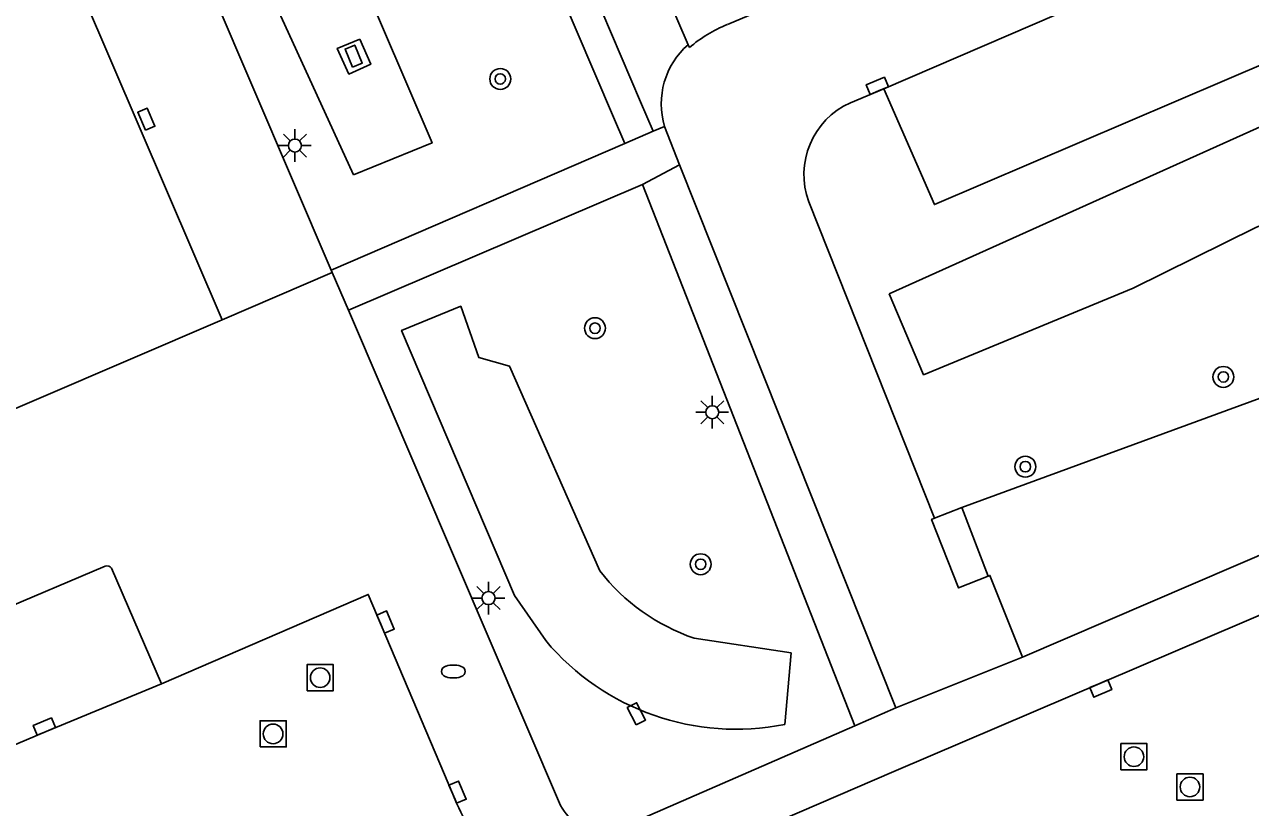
# Model space of a CAD drawing. Extents: x 136000 to 138005, y 398500 to 400500.
# Drawn here: x 137592.25 to 137639.18, y 399707.54 to 399737.52 of the extents above; entities that cross this region are included whole.
import ezdxf

# ---------------------------------------------------------------- set-up
doc = ezdxf.new("R2010")
doc.units = 0
for name, color, linetype in [('gg-bbg-hoofdgebouw', 7, 'Continuous'), ('gg-knt-verharding', 7, 'Continuous'), ('gg-knt-verharding nz', 7, 'Continuous'), ('gt-grn-groengrens', 7, 'Continuous'), ('gt-grn-groengrens NZ', 7, 'Continuous'), ('gt-grn-weggrens', 7, 'Continuous'), ('gt-symb-boom', 7, 'Continuous'), ('gt-symb-brandkraan', 7, 'Continuous'), ('gt-symb-kolk', 7, 'Continuous'), ('gt-symb-kolk center center', 7, 'Continuous'), ('gt-symb-lichtmast', 7, 'Continuous'), ('gt-symb-rioolschacht', 7, 'Continuous')]:
    doc.layers.add(name, color=color, linetype=linetype)

# ---------------------------------------------------------------- blocks, each defined once
blk = doc.blocks.new('gt0-KOLK')
at = {"layer": 'gt-symb-kolk'}
blk.add_lwpolyline([(0, 0), (0.375, 0), (0.375, 0.4), (-0.375, 0.4), (-0.375, 0), (0, 0)], dxfattribs=at)
blk = doc.blocks.new('gt0-BOOM')
at = {"layer": 'gt-symb-boom'}
for radius in [0.4, 0.2]:
    blk.add_circle((0, 0), radius, dxfattribs=at)
blk = doc.blocks.new('gt0-BR')
at = {"layer": 'gt-symb-brandkraan'}
for centre, radius, start, end in [((-0.244, 0), 0.206, 107.5669, 252.4331), ((0.599, -2.664), 3, 106.892, 107.5669), ((0, -0.691), 0.938, 73.108, 106.892), ((-0.599, -2.664), 3, 72.4331, 73.108), ((0.244, 0), 0.206, 287.567, 72.4331), ((0.599, 2.664), 3, 252.4331, 253.108), ((0, 0.691), 0.938, 253.108, 286.8921), ((-0.599, 2.664), 3, 286.8921, 287.567)]:
    blk.add_arc(centre, radius, start, end, dxfattribs=at)
blk = doc.blocks.new('gt0-LMAST')
at = {"layer": 'gt-symb-lichtmast'}
for p, q in [((-0.005, 0.246), (-0.005, 0.621)), ((-0.182, 0.173), (-0.447, 0.438)), ((0.172, 0.173), (0.437, 0.438)), ((-0.255, -0.004), (-0.63, -0.004)), ((-0.182, -0.181), (-0.447, -0.446)), ((-0.005, -0.254), (-0.005, -0.629)), ((0.437, -0.446), (0.172, -0.181)), ((0.245, -0.004), (0.62, -0.004))]:
    blk.add_line(p, q, dxfattribs=at)
blk.add_circle((-0.005, -0.004), 0.25, dxfattribs=at)
blk = doc.blocks.new('gt0-KOLKCC')
at = {"layer": 'gt-symb-kolk center center'}
blk.add_lwpolyline([(-0.375, 0.2), (0.375, 0.2), (0.375, -0.2), (-0.375, -0.2)], close=True, dxfattribs=at)
blk = doc.blocks.new('gt0-RS')
at = {"layer": 'gt-symb-rioolschacht'}
blk.add_lwpolyline([(-0.5, -0.5), (0.5, -0.5), (0.5, 0.5), (-0.5, 0.5)], close=True, dxfattribs=at)
blk.add_circle((0, 0), 0.375, dxfattribs=at)

msp = doc.modelspace()

# ---------------------------------------------------------------- linework, layer by layer
at = {"layer": 'gg-bbg-hoofdgebouw'}
msp.add_line((137599.824, 399726.213), (137587.995, 399753.779), dxfattribs=at)
msp.add_lwpolyline([(137518.239, 399691.116), (137557.614, 399708.1), (137599.824, 399726.213)], dxfattribs=at)
at = {"layer": 'gg-knt-verharding'}
for p, q in [((137588.736, 399763.736), (137603.996, 399728.111)), ((137617.653, 399736.746), (137611.77, 399750.569)), ((137625.146, 399735.059), (137623.863, 399734.524)), ((137615.834, 399734.563), (137616.322, 399733.432)), ((137614.793, 399733.969), (137615.229, 399732.96)), ((137616.322, 399733.432), (137616.756, 399733.62)), ((137615.229, 399732.96), (137616.322, 399733.432)), ((137603.996, 399728.111), (137615.229, 399732.96)), ((137617.328, 399732.151), (137615.909, 399731.4)), ((137625.607, 399711.353), (137617.328, 399732.151)), ((137615.909, 399731.4), (137604.65, 399726.584)), ((137624.029, 399710.671), (137615.909, 399731.4)), ((137622.273, 399730.728), (137627.085, 399718.613)), ((137603.996, 399728.111), (137604.033, 399728.024)), ((137604.033, 399728.024), (137604.65, 399726.584)), ((137604.65, 399726.584), (137612.772, 399707.623)), ((137627.085, 399718.613), (137628.13, 399719.028)), ((137628.13, 399719.028), (137629.136, 399716.397)), ((137641.26, 399717.94), (137630.456, 399713.297)), ((137581.063, 399710.735), (137595.343, 399716.775)), ((137595.584, 399716.706), (137597.496, 399712.272)), ((137642.009, 399715.971), (137625.522, 399708.914)), ((137624.029, 399710.671), (137625.607, 399711.353)), ((137614.351, 399706.451), (137624.029, 399710.671))]:
    msp.add_line(p, q, dxfattribs=at)
for points in [[(137596.909, 399768.691), (137598.399, 399766.33), (137598.865, 399764.95), (137599.042, 399763.017), (137599.116, 399759.217), (137599.27, 399758.133), (137600.366, 399754.456), (137601.434, 399752.394), (137602.576, 399751.299), (137603.965, 399750.734), (137608.206, 399749.446), (137609.1, 399748.778), (137609.965, 399747.762), (137610.645, 399746.718), (137615.834, 399734.563)], [(137595.82, 399768.031), (137597.424, 399765.419), (137597.739, 399764.293), (137597.862, 399762.895), (137597.887, 399759.068), (137598.11, 399757.669), (137599.24, 399753.969), (137600.36, 399751.677), (137601.317, 399750.629), (137602.607, 399749.857), (137603.972, 399749.402), (137606.96, 399748.579), (137607.947, 399748.076), (137608.909, 399747.091), (137609.716, 399745.872), (137614.793, 399733.969)], [(137625.146, 399735.059), (137627.084, 399730.625), (137662.233, 399745.671), (137661.119, 399748.372)], [(137605.088, 399736.957), (137605.503, 399735.999), (137604.668, 399735.619), (137604.221, 399736.602), (137605.088, 399736.957)], [(137629.136, 399716.397), (137628.008, 399715.95), (137626.975, 399718.57), (137627.085, 399718.613)], [(137630.456, 399713.297), (137629.208, 399716.426), (137629.136, 399716.397)], [(137597.496, 399712.272), (137605.408, 399715.701), (137608.645, 399708.05), (137608.74, 399707.848)], [(137625.522, 399708.914), (137619.782, 399706.446), (137619.192, 399706.2)]]:
    msp.add_lwpolyline(points, dxfattribs=at)
for centre, radius, start, end in [((137619.621, 399734.49), 2.994, 131.0968, 196.8817), ((137625.112, 399731.77), 3.024, 114.3935, 200.1526), ((137595.417, 399716.579), 0.21, 37.3347, 110.7117), ((137613.781, 399709.773), 5.396, 200.9053, 230.7124), ((137614.861, 399708.787), 2.391, 209.1369, 257.6944)]:
    msp.add_arc(centre, radius, start, end, dxfattribs=at)
at = {"layer": 'gg-knt-verharding nz'}
for p, q in [((137619.155, 399737.519), (137621.609, 399738.562)), ((137617.653, 399736.746), (137617.702, 399736.634)), ((137617.328, 399732.151), (137616.756, 399733.62)), ((137625.607, 399711.353), (137630.456, 399713.297))]:
    msp.add_line(p, q, dxfattribs=at)
for points in [[(137625.146, 399735.059), (137660.297, 399750.21), (137661.119, 399748.372)], [(137582.279, 399705.81), (137583.946, 399706.579), (137593.088, 399710.456), (137597.496, 399712.272)]]:
    msp.add_lwpolyline(points, dxfattribs=at)
msp.add_arc((137621.054, 399732.766), 5.119, 111.7789, 130.911, dxfattribs=at)
at = {"layer": 'gt-grn-groengrens'}
msp.add_lwpolyline([(137674.696, 399737.488), (137653.79, 399728.437), (137628.13, 399719.028)], dxfattribs=at)
at = {"layer": 'gt-grn-groengrens NZ'}
for p, q in [((137617.885, 399714.023), (137621.599, 399713.458)), ((137621.599, 399713.458), (137621.351, 399710.725))]:
    msp.add_line(p, q, dxfattribs=at)
for points in [[(137604.846, 399731.761), (137607.851, 399732.989), (137600.143, 399750.981), (137597.354, 399758.81), (137596.237, 399758.392), (137599.689, 399748.282), (137598.981, 399747.525), (137600.465, 399743.789), (137599.91, 399742.557), (137604.846, 399731.761)], [(137625.348, 399727.213), (137626.666, 399724.112), (137634.688, 399727.428), (137639.39, 399729.753), (137646.37, 399732.577), (137650.607, 399733.941), (137658.805, 399737.256)], [(137647.073, 399736.344), (137642.363, 399734.87), (137625.348, 399727.213)], [(137612.203, 399713.931), (137611.014, 399715.658), (137606.686, 399725.809), (137608.949, 399726.733), (137609.648, 399724.765), (137610.822, 399724.436), (137614.27, 399716.6)]]:
    msp.add_lwpolyline(points, dxfattribs=at)
for centre, radius, start, end in [((137620.425, 399721.41), 7.812, 218.0083, 251.0243), ((137619.482, 399720.046), 9.507, 220.0344, 281.3386)]:
    msp.add_arc(centre, radius, start, end, dxfattribs=at)
at = {"layer": 'gt-grn-weggrens'}
msp.add_line((137599.824, 399726.213), (137604.033, 399728.024), dxfattribs=at)

# ---------------------------------------------------------------- block references
at = {"layer": 'gt-symb-boom'}
for p in [(137610.464, 399735.434), (137614.089, 399725.892), (137638.141, 399724.026), (137630.562, 399720.59), (137618.135, 399716.855)]:
    msp.add_blockref('gt0-BOOM', p, dxfattribs=at)
at = {"layer": 'gt-symb-brandkraan'}
msp.add_blockref('gt0-BR', (137608.666, 399712.749), dxfattribs=at)
at = {"layer": 'gt-symb-kolk'}
for p, rotation in [((137624.972, 399734.987), 22.57020286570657), ((137605.888, 399714.565), -67.08962372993), ((137633.37, 399712.279), -156.86180669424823), ((137593.088, 399710.456), 22.34984978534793), ((137608.645, 399708.05), -67.08962372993)]:
    msp.add_blockref('gt0-KOLK', p, dxfattribs=dict(at, rotation=rotation))
at = {"layer": 'gt-symb-kolk center center'}
for p, rotation in [((137604.854, 399736.309), 112.62110641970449), ((137596.916, 399733.891), 113.05130091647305), ((137615.674, 399711.13), 117.514239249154)]:
    msp.add_blockref('gt0-KOLKCC', p, dxfattribs=dict(at, rotation=rotation))
at = {"layer": 'gt-symb-lichtmast'}
for p in [(137602.607, 399732.888), (137618.584, 399722.677), (137610.019, 399715.564)]:
    msp.add_blockref('gt0-LMAST', p, dxfattribs=at)
at = {"layer": 'gt-symb-rioolschacht'}
for p in [(137603.57, 399712.513), (137601.769, 399710.36), (137634.718, 399709.486), (137636.862, 399708.328)]:
    msp.add_blockref('gt0-RS', p, dxfattribs=at)

doc.saveas('drawing.dxf')
